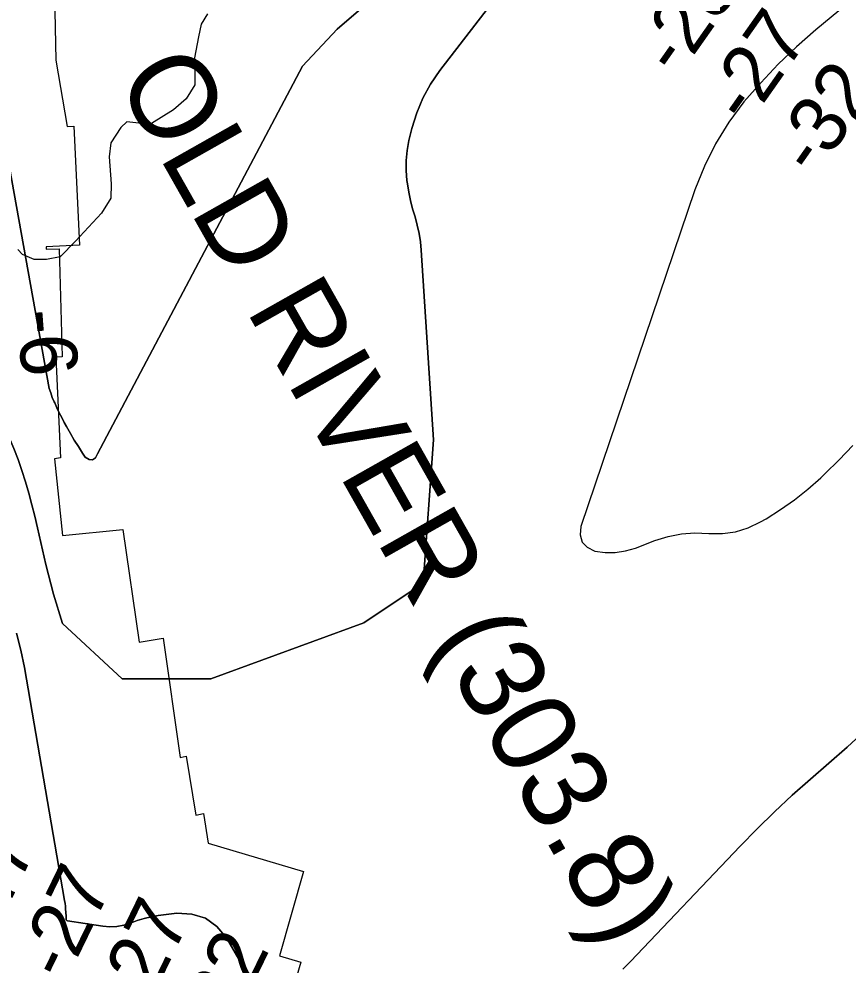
# Model space of a CAD drawing. Extents: x 3161665 to 3199565, y 885729 to 911164.
# Drawn here: x 3177449 to 3178426, y 904702 to 905818 of the extents above; entities that cross this region are included whole.
import ezdxf

# ---------------------------------------------------------------- set-up
doc = ezdxf.new("R2010")
doc.units = 0
for name, color, linetype in [('V-CHAN-NAID', 7, 'Continuous'), ('V-RIVR-EDGE', 7, 'Continuous'), ('V-RIVR-RANG', 7, 'Continuous'), ('V-RRAP-RVMT', 7, 'Continuous'), ('V-TOPO-DPTH', 7, 'Continuous'), ('V-TOPO-MINR', 7, 'Continuous')]:
    doc.layers.add(name, color=color, linetype=linetype)

msp = doc.modelspace()

# ---------------------------------------------------------------- linework, layer by layer
at = {"layer": 'V-RIVR-EDGE'}
msp.add_lwpolyline([(3177671.1, 905823.7), (3177663.7, 905811.7), (3177660.4, 905796.9), (3177655.8, 905772), (3177656.2, 905753.5), (3177656.1, 905740.1), (3177645.9, 905723.5), (3177631.1, 905710.6), (3177605.2, 905694.5), (3177593.7, 905694.6), (3177576.1, 905696.4), (3177569.2, 905690), (3177557.1, 905672), (3177555.2, 905655.4), (3177557.5, 905623.5), (3177557.4, 905606.4), (3177546.3, 905588.9), (3177515.7, 905555.7), (3177497.7, 905537.3), (3177481.5, 905534.1), (3177466.7, 905534.1), (3177453.3, 905540.2), (3177447.8, 905546.2)], dxfattribs=at)
at = {"layer": 'V-RRAP-RVMT'}
for points in [[(3177491.3, 905827.2), (3177492.5, 905769.2), (3177505.6, 905690.9), (3177513.8, 905691.6), (3177520.4, 905551.1), (3177481.2, 905549.3)], [(3177481.2, 905549.3), (3177481.2, 905546.5), (3177496.4, 905546.7), (3177499.9, 905419.5), (3177492.6, 905419.2), (3177498, 905300.3), (3177491, 905299.1), (3177500.4, 905209), (3177571.5, 905216.1), (3177590.5, 905083.2), (3177618.9, 905088), (3177639.1, 904947.3), (3177646.1, 904948.8), (3177657.6, 904879.2), (3177666.5, 904881), (3177671.9, 904846)], [(3177671.9, 904846), (3177784.4, 904812.8)], [(3177784.4, 904812.8), (3177756.1, 904713.5), (3177781.3, 904706), (3177745.9, 904584.8), (3177780.3, 904574.3), (3177745.1, 904453.5), (3177784.2, 904442.7), (3177744.8, 904309.2), (3177672.8, 904330)]]:
    msp.add_lwpolyline(points, dxfattribs=at)
at = {"layer": 'V-TOPO-DPTH'}
for points in [[(3177387.3, 905923.5), (3177484.7, 905382.3), (3177486.4, 905376.9), (3177488.3, 905371.6), (3177490.5, 905366.4), (3177491.1, 905365.1), (3177493.8, 905359.3), (3177496.5, 905353.5), (3177499.4, 905347.8), (3177502.4, 905342.1), (3177505.1, 905337.3), (3177509.6, 905329.3), (3177514.2, 905321.4), (3177519, 905313.6), (3177524, 905305.9), (3177526.9, 905301.4), (3177531.6, 905298.6), (3177535.7, 905298), (3177539, 905300.6), (3177541.7, 905305.2), (3177783.2, 905762.1), (3177824, 905805.7), (3177868.5, 905844.3)], [(3177387.3, 905923.5), (3177484.7, 905382.3), (3177486.4, 905376.9), (3177488.3, 905371.6), (3177490.5, 905366.4), (3177491.1, 905365.1), (3177493.8, 905359.3), (3177496.5, 905353.5), (3177499.4, 905347.8), (3177502.4, 905342.1), (3177505.1, 905337.3), (3177509.6, 905329.3), (3177514.2, 905321.4), (3177519, 905313.6), (3177524, 905305.9), (3177526.9, 905301.4), (3177531.6, 905298.6), (3177535.7, 905298), (3177539, 905300.6), (3177541.7, 905305.2), (3177783.2, 905762.1), (3177824, 905805.7), (3177868.5, 905844.3)], [(3178492.1, 905891.2), (3178388.2, 905805), (3178365.6, 905785.1), (3178343.8, 905764.5), (3178323.3, 905742.7), (3178303.5, 905720), (3178285.8, 905696), (3178270, 905670.8), (3178257, 905644.2), (3178245.8, 905616.5), (3178111.1, 905219.5), (3178110.6, 905209.6), (3178112.8, 905201.2), (3178118.9, 905195), (3178127.6, 905190.3), (3178139.8, 905188.8), (3178151.9, 905188.7), (3178163.8, 905190.6), (3178175.7, 905194), (3178198.6, 905202.9), (3178214.1, 905207.6), (3178229.8, 905210.9), (3178245.8, 905211.9), (3178262, 905211.4), (3178278.1, 905211.4), (3178293.6, 905213.3), (3178308.6, 905218.1), (3178323.1, 905224.9), (3178329.7, 905228.7), (3178346.7, 905239.5), (3178363.2, 905251), (3178378.9, 905263.6), (3178394.1, 905277), (3178398.8, 905281.5), (3178415.6, 905297.9), (3178431.9, 905314.8)], [(3178492.1, 905891.2), (3178388.2, 905805), (3178365.6, 905785.1), (3178343.8, 905764.5), (3178323.3, 905742.7), (3178303.5, 905720), (3178285.8, 905696), (3178270, 905670.8), (3178257, 905644.2), (3178245.8, 905616.5), (3178111.1, 905219.5), (3178110.6, 905209.6), (3178112.8, 905201.2), (3178118.9, 905195), (3178127.6, 905190.3), (3178139.8, 905188.8), (3178151.9, 905188.7), (3178163.8, 905190.6), (3178175.7, 905194), (3178198.6, 905202.9), (3178214.1, 905207.6), (3178229.8, 905210.9), (3178245.8, 905211.9), (3178262, 905211.4), (3178278.1, 905211.4), (3178293.6, 905213.3), (3178308.6, 905218.1), (3178323.1, 905224.9), (3178329.7, 905228.7), (3178346.7, 905239.5), (3178363.2, 905251), (3178378.9, 905263.6), (3178394.1, 905277), (3178398.8, 905281.5), (3178415.6, 905297.9), (3178431.9, 905314.8)], [(3177937.6, 905321.7), (3177925.3, 905152.6), (3177855.3, 905105.9), (3177675.1, 905039.8), (3177570.8, 905040), (3177500.2, 905105.2), (3177489.8, 905139.7), (3177480.7, 905174.7), (3177470.8, 905218), (3177467.6, 905231.6), (3177464.2, 905245.2), (3177460.5, 905258.7), (3177456.7, 905272.1), (3177452.5, 905285.4), (3177448, 905298.6), (3177442.9, 905311.6), (3177437.5, 905324.4), (3177421.6, 905359.8), (3177408.6, 905390.4), (3177396.4, 905421.4), (3177385.5, 905452.8), (3177375.3, 905484.5), (3177352.7, 905851.8)], [(3177352.7, 905851.8), (3177375.3, 905484.5), (3177385.5, 905452.8), (3177396.4, 905421.4), (3177408.6, 905390.4), (3177421.6, 905359.8), (3177437.5, 905324.4), (3177442.9, 905311.6), (3177448, 905298.6), (3177452.5, 905285.4), (3177456.7, 905272.1), (3177460.5, 905258.7), (3177464.2, 905245.2), (3177467.6, 905231.6), (3177470.8, 905218), (3177480.7, 905174.7), (3177489.8, 905139.7), (3177500.2, 905105.2), (3177570.8, 905040), (3177675.1, 905039.8), (3177855.3, 905105.9), (3177925.3, 905152.6), (3177937.6, 905321.7)], [(3178024.2, 905858.4), (3178010.2, 905841.8), (3177944.9, 905756.9), (3177934.2, 905741.1), (3177925, 905724.5), (3177917.8, 905707), (3177912.1, 905688.7), (3177908.6, 905674.5), (3177906.5, 905662.8), (3177905.2, 905651.1), (3177905.3, 905639.3), (3177906.3, 905627.4), (3177906.9, 905623.6), (3177908.6, 905613.7), (3177910.6, 905603.9), (3177913, 905594.1), (3177915.8, 905584.5), (3177918.5, 905574.9), (3177920.7, 905565.1), (3177922.1, 905555.2), (3177923.2, 905545.3), (3177937.6, 905321.7)], [(3177937.6, 905321.7), (3177923.2, 905545.3), (3177922.1, 905555.2), (3177920.7, 905565.1), (3177918.5, 905574.9), (3177915.8, 905584.5), (3177913, 905594.1), (3177910.6, 905603.9), (3177908.6, 905613.7), (3177906.9, 905623.6), (3177906.3, 905627.4), (3177905.3, 905639.3), (3177905.2, 905651.1), (3177906.5, 905662.8), (3177908.6, 905674.5), (3177912.1, 905688.7), (3177917.8, 905707), (3177925, 905724.5), (3177934.2, 905741.1), (3177944.9, 905756.9), (3178010.2, 905841.8), (3178024.2, 905858.4)], [(3177714.7, 904694.9), (3177708.3, 904709.3), (3177693.7, 904734.6), (3177682.1, 904748), (3177668.8, 904757.9), (3177652.8, 904762.5), (3177635.1, 904763.6), (3177613.2, 904760.8), (3177604.8, 904759.4), (3177596.5, 904757.5), (3177588.4, 904755), (3177580.4, 904752), (3177572.4, 904749.5), (3177564.3, 904747.8), (3177556.1, 904747.5), (3177547.7, 904748.1), (3177506.1, 904754.7), (3177505.5, 904755), (3177505, 904755.3), (3177504.7, 904755.9), (3177504.5, 904758), (3177504.5, 904759.5), (3177504.2, 904764.9), (3177504, 904768.3), (3177503.7, 904771.7), (3177503.3, 904775.2), (3177502.8, 904778.6), (3177455.6, 905053.4), (3177451.3, 905073.7), (3177446, 905093.7)], [(3177446, 905093.7), (3177451.3, 905073.7), (3177455.6, 905053.4), (3177502.8, 904778.6), (3177503.3, 904775.2), (3177503.7, 904771.7), (3177504, 904768.3), (3177504.2, 904764.9), (3177504.5, 904759.5), (3177504.5, 904758), (3177504.7, 904755.9), (3177505, 904755.3), (3177505.5, 904755), (3177506.1, 904754.7), (3177547.7, 904748.1), (3177556.1, 904747.5), (3177564.3, 904747.8), (3177572.4, 904749.5), (3177580.4, 904752), (3177588.4, 904755), (3177596.5, 904757.5), (3177604.8, 904759.4), (3177613.2, 904760.8), (3177635.1, 904763.6), (3177652.8, 904762.5), (3177668.8, 904757.9), (3177682.1, 904748), (3177693.7, 904734.6), (3177708.3, 904709.3), (3177714.7, 904694.9)], [(3178160.9, 904697.4), (3178169.8, 904706.8), (3178299, 904842.7), (3178319.1, 904863.2), (3178339.5, 904883.2), (3178360.5, 904902.6), (3178382, 904921.6), (3178403.6, 904940.4), (3178425, 904959.4), (3178446.2, 904978.7)], [(3178446.2, 904978.7), (3178425, 904959.4), (3178403.6, 904940.4), (3178382, 904921.6), (3178360.5, 904902.6), (3178339.5, 904883.2), (3178319.1, 904863.2), (3178299, 904842.7), (3178169.8, 904706.8), (3178160.9, 904697.4)]]:
    msp.add_lwpolyline(points, dxfattribs=at)
at = {"layer": 'V-TOPO-MINR'}
for points in [[(3177868.5, 905844.3), (3177824, 905805.7), (3177783.2, 905762.1), (3177541.7, 905305.2), (3177539, 905300.6), (3177535.7, 905298), (3177531.6, 905298.6), (3177526.9, 905301.4), (3177524, 905305.9), (3177519, 905313.6), (3177514.2, 905321.4), (3177509.6, 905329.3), (3177505.1, 905337.3), (3177502.4, 905342.1), (3177499.4, 905347.8), (3177496.5, 905353.5), (3177493.8, 905359.3), (3177491.1, 905365.1), (3177490.5, 905366.4), (3177488.3, 905371.6), (3177486.4, 905376.9), (3177484.7, 905382.3), (3177387.3, 905923.5)], [(3178492.1, 905891.2), (3178388.2, 905805), (3178365.6, 905785.1), (3178343.8, 905764.5), (3178323.3, 905742.7), (3178303.5, 905720), (3178285.8, 905696), (3178270, 905670.8), (3178257, 905644.2), (3178245.8, 905616.5), (3178111.1, 905219.5), (3178110.6, 905209.6), (3178112.8, 905201.2), (3178118.9, 905195), (3178127.6, 905190.3), (3178139.8, 905188.8), (3178151.9, 905188.7), (3178163.8, 905190.6), (3178175.7, 905194), (3178198.6, 905202.9), (3178214.1, 905207.6), (3178229.8, 905210.9), (3178245.8, 905211.9), (3178262, 905211.4), (3178278.1, 905211.4), (3178293.6, 905213.3), (3178308.6, 905218.1), (3178323.1, 905224.9), (3178329.7, 905228.7), (3178346.7, 905239.5), (3178363.2, 905251), (3178378.9, 905263.6), (3178394.1, 905277), (3178398.8, 905281.5), (3178415.6, 905297.9), (3178431.9, 905314.8)], [(3177937.6, 905321.7), (3177925.3, 905152.6), (3177855.3, 905105.9), (3177675.1, 905039.8), (3177570.8, 905040), (3177500.2, 905105.2), (3177489.8, 905139.7), (3177480.7, 905174.7), (3177470.8, 905218), (3177467.6, 905231.6), (3177464.2, 905245.2), (3177460.5, 905258.7), (3177456.7, 905272.1), (3177452.5, 905285.4), (3177448, 905298.6), (3177442.9, 905311.6), (3177437.5, 905324.4), (3177421.6, 905359.8), (3177408.6, 905390.4), (3177396.4, 905421.4), (3177385.5, 905452.8), (3177375.3, 905484.5), (3177352.7, 905851.8)], [(3178024.2, 905858.4), (3178010.2, 905841.8), (3177944.9, 905756.9), (3177934.2, 905741.1), (3177925, 905724.5), (3177917.8, 905707), (3177912.1, 905688.7), (3177908.6, 905674.5), (3177906.5, 905662.8), (3177905.2, 905651.1), (3177905.3, 905639.3), (3177906.3, 905627.4), (3177906.9, 905623.6), (3177908.6, 905613.7), (3177910.6, 905603.9), (3177913, 905594.1), (3177915.8, 905584.5), (3177918.5, 905574.9), (3177920.7, 905565.1), (3177922.1, 905555.2), (3177923.2, 905545.3), (3177937.6, 905321.7)], [(3177714.7, 904694.9), (3177708.3, 904709.3), (3177693.7, 904734.6), (3177682.1, 904748), (3177668.8, 904757.9), (3177652.8, 904762.5), (3177635.1, 904763.6), (3177613.2, 904760.8), (3177604.8, 904759.4), (3177596.5, 904757.5), (3177588.4, 904755), (3177580.4, 904752), (3177572.4, 904749.5), (3177564.3, 904747.8), (3177556.1, 904747.5), (3177547.7, 904748.1), (3177506.1, 904754.7), (3177505.5, 904755), (3177505, 904755.3), (3177504.7, 904755.9), (3177504.5, 904758), (3177504.5, 904759.5), (3177504.2, 904764.9), (3177504, 904768.3), (3177503.7, 904771.7), (3177503.3, 904775.2), (3177502.8, 904778.6), (3177455.6, 905053.4), (3177451.3, 905073.7), (3177446, 905093.7)], [(3178446.2, 904978.7), (3178425, 904959.4), (3178403.6, 904940.4), (3178382, 904921.6), (3178360.5, 904902.6), (3178339.5, 904883.2), (3178319.1, 904863.2), (3178299, 904842.7), (3178169.8, 904706.8), (3178160.9, 904697.4)]]:
    msp.add_lwpolyline(points, dxfattribs=at)

# ---------------------------------------------------------------- texts
at = {"layer": 'V-CHAN-NAID'}
msp.add_text('OLD RIVER (303.8)', height=100, rotation=299.4928, dxfattribs=at).set_placement((3177562.2, 905746.7))
at = {"layer": 'V-RIVR-RANG'}
for s, rotation, p in [('-28', 54.8689, (3178225.6, 905748)), ('-27', 54.8689, (3178307.7, 905691)), ('-32', 54.8689, (3178387.1, 905630.1)), ('-6', 274.279, (3177446.7, 905473.9)), ('-47', 64.1211, (3177414.6, 904726.7)), ('-27', 64.1211, (3177503.8, 904681.4)), ('-27', 64.1211, (3177595.6, 904641.8)), ('-32', 64.1211, (3177688.4, 904604.4))]:
    msp.add_text(s, height=67, rotation=rotation, dxfattribs=at).set_placement(p)

doc.saveas('drawing.dxf')
